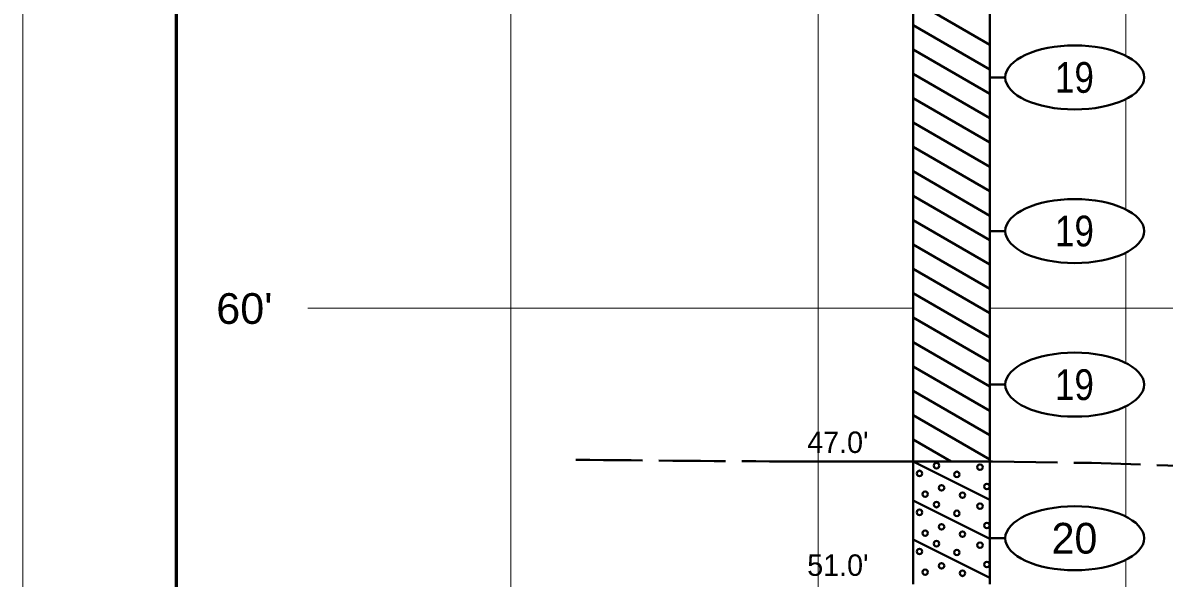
# Model space of a CAD drawing. Extents: x -76 to 974, y -1080 to -735.
# Drawn here: x 107.52 to 144.64, y -980.88 to -962.8 of the extents above; entities that cross this region are included whole.
import ezdxf
from ezdxf.enums import TextEntityAlignment as Align

# ---------------------------------------------------------------- set-up
doc = ezdxf.new("R2010")
doc.units = 0
doc.header["$LTSCALE"] = 0.36
doc.linetypes.add('LONG_DASHED', pattern=[7.5, 6, -1.5])
for name, color, linetype, lineweight in [('27', 7, 'Continuous', 40), ('28', 7, 'LONG_DASHED', 60), ('63', 7, 'Continuous', 35), ('7', 7, 'Continuous', 13)]:
    doc.layers.add(name, color=color, linetype=linetype, lineweight=lineweight)

msp = doc.modelspace()

# ---------------------------------------------------------------- linework, layer by layer
at = {"layer": '27'}
for p, q in [((136.4742, -962.0789), (138.9742, -963.5223)), ((136.4742, -962.0789), (136.4742, -977.0789)), ((138.9742, -977.0789), (138.9742, -962.0789)), ((136.4742, -962.8727), (138.9742, -964.3161)), ((136.4742, -962.8727), (138.9742, -964.3161)), ((136.4742, -963.6664), (138.9742, -965.1098)), ((136.4742, -964.4602), (138.9742, -965.9036)), ((136.4742, -964.4602), (138.9742, -965.9036)), ((139.4742, -964.5789), (138.9742, -964.5789)), ((136.4742, -965.2539), (138.9742, -966.6973)), ((136.4742, -966.0477), (138.9742, -967.4911)), ((136.4742, -966.0477), (138.9742, -967.4911)), ((136.4742, -966.8414), (138.9742, -968.2848)), ((136.4742, -967.6352), (138.9742, -969.0786)), ((136.4742, -967.6352), (138.9742, -969.0786)), ((136.4742, -968.4289), (138.9742, -969.8723)), ((136.4742, -969.2227), (138.9742, -970.6661)), ((136.4742, -969.2227), (138.9742, -970.6661)), ((139.4742, -969.5789), (138.9742, -969.5789)), ((136.4742, -970.0164), (138.9742, -971.4598)), ((136.4742, -970.8102), (138.9742, -972.2536)), ((136.4742, -970.8102), (138.9742, -972.2536)), ((136.4742, -971.6039), (138.9742, -973.0473)), ((136.4742, -972.3977), (138.9742, -973.8411)), ((136.4742, -972.3977), (138.9742, -973.8411)), ((136.4742, -973.1914), (138.9742, -974.6348)), ((136.4742, -973.9852), (138.9742, -975.4286)), ((136.4742, -973.9852), (138.9742, -975.4286)), ((139.4742, -974.5789), (138.9742, -974.5789)), ((136.4742, -974.7789), (138.9742, -976.2223)), ((136.4742, -975.5727), (138.9742, -977.0161)), ((136.4742, -975.5727), (138.9742, -977.0161)), ((136.4742, -976.3664), (137.7083, -977.0789)), ((132.7068, -977.0789), (136.4742, -977.0789)), ((136.4742, -977.0789), (138.9742, -977.0789)), ((136.4742, -977.0789), (138.9742, -978.3289)), ((136.4742, -977.0789), (136.4742, -981.0789)), ((138.9742, -981.0789), (138.9742, -977.0789)), ((136.4742, -978.3489), (138.9742, -979.5989)), ((136.4742, -979.6189), (138.9742, -980.8689)), ((139.4742, -979.5789), (138.9742, -979.5789))]:
    msp.add_line(p, q, dxfattribs=at)
for points in [[(137.3249, -977.2152), (137.313, -977.1708), (137.2804, -977.1383), (137.236, -977.1263), (137.1915, -977.1383), (137.159, -977.1708), (137.1471, -977.2152), (137.159, -977.2597), (137.1915, -977.2922), (137.236, -977.3041), (137.2804, -977.2922), (137.313, -977.2597)], [(138.7397, -977.2662), (138.7278, -977.2217), (138.6953, -977.1892), (138.6508, -977.1773), (138.6064, -977.1892), (138.5738, -977.2217), (138.5619, -977.2662), (138.5738, -977.3106), (138.6064, -977.3432), (138.6508, -977.3551), (138.6953, -977.3432), (138.7278, -977.3106)], [(136.7718, -977.467), (136.7599, -977.4226), (136.7274, -977.39), (136.6829, -977.3781), (136.6385, -977.39), (136.6059, -977.4226), (136.594, -977.467), (136.6059, -977.5115), (136.6385, -977.544), (136.6829, -977.5559), (136.7274, -977.544), (136.7599, -977.5115)], [(137.9871, -977.5001), (137.9752, -977.4556), (137.9427, -977.4231), (137.8982, -977.4112), (137.8538, -977.4231), (137.8213, -977.4556), (137.8093, -977.5001), (137.8213, -977.5445), (137.8538, -977.5771), (137.8982, -977.589), (137.9427, -977.5771), (137.9752, -977.5445)], [(137.4913, -977.9374), (137.4794, -977.893), (137.4469, -977.8604), (137.4024, -977.8485), (137.358, -977.8604), (137.3255, -977.893), (137.3135, -977.9374), (137.3255, -977.9819), (137.358, -978.0144), (137.4024, -978.0263), (137.4469, -978.0144), (137.4794, -977.9819)], [(138.966, -977.8942), (138.9541, -977.8497), (138.9216, -977.8172), (138.8771, -977.8053), (138.8327, -977.8172), (138.8001, -977.8497), (138.7882, -977.8942), (138.8001, -977.9386), (138.8327, -977.9712), (138.8771, -977.9831), (138.9216, -977.9712), (138.9541, -977.9386)], [(136.9561, -978.1459), (136.9442, -978.1014), (136.9117, -978.0689), (136.8672, -978.057), (136.8228, -978.0689), (136.7903, -978.1014), (136.7783, -978.1459), (136.7903, -978.1903), (136.8228, -978.2229), (136.8672, -978.2348), (136.9117, -978.2229), (136.9442, -978.1903)], [(138.1689, -978.1789), (138.157, -978.1345), (138.1245, -978.102), (138.08, -978.09), (138.0356, -978.102), (138.003, -978.1345), (137.9911, -978.1789), (138.003, -978.2234), (138.0356, -978.2559), (138.08, -978.2678), (138.1245, -978.2559), (138.157, -978.2234)], [(136.7718, -978.7358), (136.7599, -978.6913), (136.7274, -978.6588), (136.6829, -978.6469), (136.6385, -978.6588), (136.6059, -978.6913), (136.594, -978.7358), (136.6059, -978.7802), (136.6385, -978.8128), (136.6829, -978.8247), (136.7274, -978.8128), (136.7599, -978.7802)], [(137.3248, -978.4841), (137.3129, -978.4396), (137.2804, -978.4071), (137.2359, -978.3952), (137.1915, -978.4071), (137.1589, -978.4396), (137.147, -978.4841), (137.1589, -978.5285), (137.1915, -978.561), (137.2359, -978.573), (137.2804, -978.561), (137.3129, -978.5285)], [(138.7397, -978.5349), (138.7278, -978.4905), (138.6953, -978.4579), (138.6508, -978.446), (138.6064, -978.4579), (138.5738, -978.4905), (138.5619, -978.5349), (138.5738, -978.5794), (138.6064, -978.6119), (138.6508, -978.6238), (138.6953, -978.6119), (138.7278, -978.5794)], [(137.9871, -978.7688), (137.9752, -978.7244), (137.9427, -978.6918), (137.8982, -978.6799), (137.8538, -978.6918), (137.8213, -978.7244), (137.8093, -978.7688), (137.8213, -978.8133), (137.8538, -978.8458), (137.8982, -978.8577), (137.9427, -978.8458), (137.9752, -978.8133)], [(136.9561, -979.4146), (136.9442, -979.3702), (136.9117, -979.3376), (136.8672, -979.3257), (136.8228, -979.3376), (136.7903, -979.3702), (136.7783, -979.4146), (136.7903, -979.4591), (136.8228, -979.4916), (136.8672, -979.5035), (136.9117, -979.4916), (136.9442, -979.4591)], [(137.4913, -979.2061), (137.4794, -979.1617), (137.4469, -979.1291), (137.4024, -979.1172), (137.358, -979.1291), (137.3255, -979.1617), (137.3135, -979.2061), (137.3255, -979.2506), (137.358, -979.2831), (137.4024, -979.295), (137.4469, -979.2831), (137.4794, -979.2506)], [(138.1689, -979.4477), (138.157, -979.4032), (138.1245, -979.3707), (138.08, -979.3588), (138.0356, -979.3707), (138.003, -979.4032), (137.9911, -979.4477), (138.003, -979.4921), (138.0356, -979.5247), (138.08, -979.5366), (138.1245, -979.5247), (138.157, -979.4921)], [(138.966, -979.1629), (138.9541, -979.1185), (138.9216, -979.0859), (138.8771, -979.074), (138.8327, -979.0859), (138.8001, -979.1185), (138.7882, -979.1629), (138.8001, -979.2074), (138.8327, -979.2399), (138.8771, -979.2518), (138.9216, -979.2399), (138.9541, -979.2074)], [(137.3249, -979.7552), (137.313, -979.7108), (137.2804, -979.6783), (137.236, -979.6663), (137.1915, -979.6783), (137.159, -979.7108), (137.1471, -979.7552), (137.159, -979.7997), (137.1915, -979.8322), (137.236, -979.8441), (137.2804, -979.8322), (137.313, -979.7997)], [(138.7397, -979.8062), (138.7278, -979.7617), (138.6953, -979.7292), (138.6508, -979.7173), (138.6064, -979.7292), (138.5738, -979.7617), (138.5619, -979.8062), (138.5738, -979.8506), (138.6064, -979.8832), (138.6508, -979.8951), (138.6953, -979.8832), (138.7278, -979.8506)], [(136.7718, -980.007), (136.7599, -979.9626), (136.7274, -979.93), (136.6829, -979.9181), (136.6385, -979.93), (136.6059, -979.9626), (136.594, -980.007), (136.6059, -980.0515), (136.6385, -980.084), (136.6829, -980.0959), (136.7274, -980.084), (136.7599, -980.0515)], [(137.9871, -980.0401), (137.9752, -979.9956), (137.9427, -979.9631), (137.8982, -979.9512), (137.8538, -979.9631), (137.8213, -979.9956), (137.8093, -980.0401), (137.8213, -980.0845), (137.8538, -980.1171), (137.8982, -980.129), (137.9427, -980.1171), (137.9752, -980.0845)], [(137.4913, -980.4774), (137.4794, -980.433), (137.4469, -980.4004), (137.4024, -980.3885), (137.358, -980.4004), (137.3255, -980.433), (137.3135, -980.4774), (137.3255, -980.5219), (137.358, -980.5544), (137.4024, -980.5663), (137.4469, -980.5544), (137.4794, -980.5219)], [(138.966, -980.4342), (138.9541, -980.3897), (138.9216, -980.3572), (138.8771, -980.3453), (138.8327, -980.3572), (138.8001, -980.3897), (138.7882, -980.4342), (138.8001, -980.4786), (138.8327, -980.5112), (138.8771, -980.5231), (138.9216, -980.5112), (138.9541, -980.4786)], [(136.9561, -980.6859), (136.9442, -980.6414), (136.9117, -980.6089), (136.8672, -980.597), (136.8228, -980.6089), (136.7903, -980.6414), (136.7783, -980.6859), (136.7903, -980.7303), (136.8228, -980.7629), (136.8672, -980.7748), (136.9117, -980.7629), (136.9442, -980.7303)], [(138.1689, -980.7189), (138.157, -980.6745), (138.1245, -980.642), (138.08, -980.63), (138.0356, -980.642), (138.003, -980.6745), (137.9911, -980.7189), (138.003, -980.7634), (138.0356, -980.7959), (138.08, -980.8078), (138.1245, -980.7959), (138.157, -980.7634)]]:
    msp.add_lwpolyline(points, close=True, dxfattribs=at)
for centre in [(141.7316, -964.5789), (141.7316, -969.5789), (141.7316, -974.5789), (141.7316, -979.5789)]:
    msp.add_ellipse(centre, major_axis=(2.2574, 0), ratio=0.461538, dxfattribs=at)
at = {"layer": '28', "lineweight": 40}
msp.add_spline([(125.5087, -977.0241), (132.7068, -977.0789), (136.4742, -977.0789), (139.0631, -977.0789), (190.3737, -980.1789), (194.1412, -980.1789), (196.7301, -980.1789), (198.765, -980.1789)], degree=3, dxfattribs=at)
at = {"layer": '63', "lineweight": 13}
msp.add_line((107.515, -886.1123), (107.515, -1056.1123), dxfattribs=at)
at = {"layer": '63', "lineweight": 60}
msp.add_line((112.515, -1052.1123), (112.515, -891.4595), dxfattribs=at)
at = {"layer": '7'}
for p, q in [((123.3912, -1033.3123), (123.3912, -895.7205)), ((133.3912, -1033.3123), (133.3912, -895.7205)), ((143.3912, -963.8727), (143.3912, -960.2851)), ((143.3912, -968.8727), (143.3912, -965.2851)), ((143.3912, -973.8727), (143.3912, -970.2851)), ((116.7824, -972.09), (136.4742, -972.09)), ((138.9742, -972.09), (194.1412, -972.09)), ((143.3912, -978.8727), (143.3912, -975.2851)), ((143.3912, -983.8727), (143.3912, -980.2851))]:
    msp.add_line(p, q, dxfattribs=at)

# ---------------------------------------------------------------- texts
at = {"layer": '27', "width": 0.85}
for p in [(141.7242, -965.0788), (141.7242, -970.0788), (141.7242, -975.0788)]:
    msp.add_text('19', height=1, dxfattribs=at).set_placement(p, align=Align.CENTER)
at = {"layer": '27'}
for s, p in [("47.0'", (133.0308, -976.8025)), ("51.0'", (133.0308, -980.8025))]:
    msp.add_text(s, height=0.6976, dxfattribs=at).set_placement(p)
msp.add_text('20', height=1, dxfattribs=at).set_placement((141.7243, -980.0788), align=Align.CENTER)
at = {"layer": '63', "width": 1.05}
msp.add_text("60'", height=1, dxfattribs=at).set_placement((114.721, -972.6008), align=Align.CENTER)

doc.saveas('drawing.dxf')
